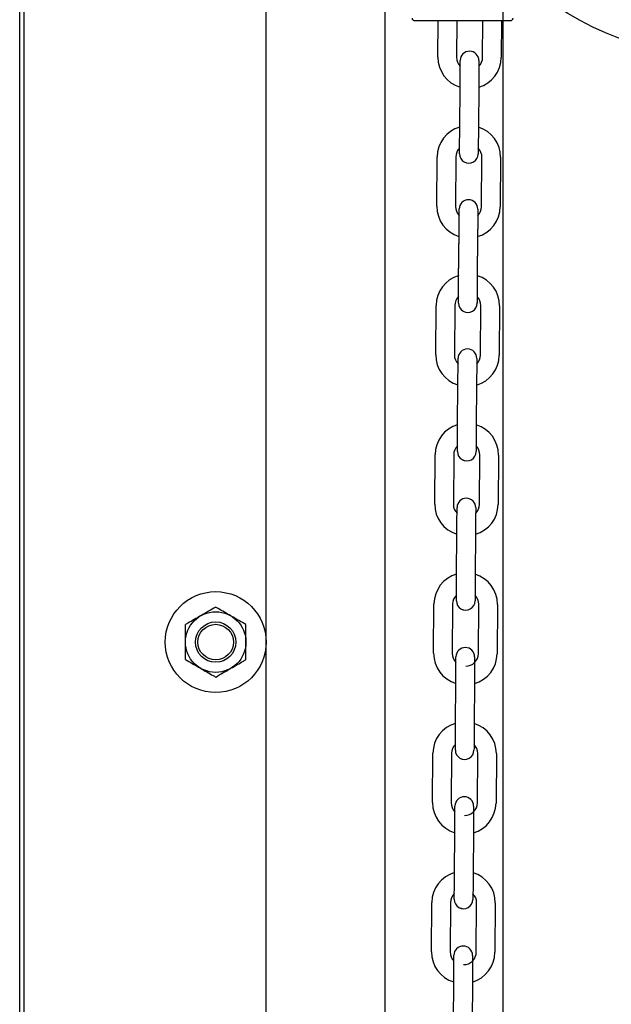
# Model space of a CAD drawing. Header units: inches. Extents: x 170 to 312, y 215 to 248.
# Tile 290 of 656: x 209.906 to 210.156, y 243.394 to 243.809. Entities that reach past the tile are written whole.
import ezdxf

# ---------------------------------------------------------------- set-up
doc = ezdxf.new("R2010")
doc.units = ezdxf.units.IN
doc.header["$LTSCALE"] = 0.25
doc.header["$MEASUREMENT"] = 0
doc.layers.add('ANNOTATIONS', color=1, linetype='Continuous')
doc.layers.add('MOTOR RH', color=7, linetype='Continuous')
doc.styles.add('ARIAL', font='arial.ttf', dxfattribs={"height": 0.09375})
doc.dimstyles.new('STANDARD$0', dxfattribs={"dimtxt": 0.09375, "dimasz": 0.09375, "dimexe": 0.03125, "dimexo": 0.046875, "dimgap": 0.09, "dimtad": 0, "dimtih": 1, "dimtoh": 1, "dimdec": 4, "dimzin": 0, "dimdsep": 46, "dimtxsty": 'ARIAL', "dimcen": 0.09, "dimadec": 0, "dimazin": 0, "dimtfac": 1, "dimtdec": 4, "dimtofl": 0, "dimtmove": 0, "dimatfit": 1, "dimfxl": 1, "dimtolj": 1, "dimtzin": 0, "dimarcsym": 0})

# ---------------------------------------------------------------- blocks, each defined once
blk = doc.blocks.new('*D26')
at = {"layer": 'ANNOTATIONS', "color": 0, "lineweight": -2, "transparency": 16777216}
for p, q in [((209.9529949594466, 244.1250466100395), (211.7989574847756, 244.1250466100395)), ((211.7677074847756, 244.0312966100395), (211.7677074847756, 242.3316655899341)), ((211.7677074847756, 240.1971744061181), (211.7677074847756, 241.8968054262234)), ((211.0371824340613, 240.1034244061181), (211.7989574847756, 240.1034244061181))]:
    blk.add_line(p, q, dxfattribs=at)
at = {"layer": 'ANNOTATIONS', "color": 0, "transparency": 16777216}
for points in [[(211.7520824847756, 244.0312966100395), (211.7833324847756, 244.0312966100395), (211.7677074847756, 244.1250466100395)], [(211.7520824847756, 240.1971744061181), (211.7833324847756, 240.1971744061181), (211.7677074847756, 240.1034244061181)]]:
    blk.add_solid(points, dxfattribs=at)
at = {"layer": 'defpoints', "color": 0, "transparency": 16777216}
for p in [(209.9061199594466, 244.1250466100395), (210.9903074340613, 240.1034244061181), (211.7677074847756, 240.1034244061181)]:
    blk.add_point(p, dxfattribs=at)
at = {"layer": 'ANNOTATIONS', "color": 0, "transparency": 16777216, "insert": (211.7677074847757, 242.1142355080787), "char_height": 0.09375, "attachment_point": 5, "style": 'ARIAL'}
blk.add_mtext('\\A1;OPENING\\PHEIGHT', dxfattribs=at)
blk = doc.blocks.new('*D27')
at = {"layer": 'ANNOTATIONS', "color": 0, "lineweight": -2, "transparency": 16777216}
for p, q in [((209.9529949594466, 244.961030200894), (212.4539461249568, 244.961030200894)), ((212.4226961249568, 244.867280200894), (212.4226961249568, 242.7496573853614)), ((212.4226961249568, 240.1971744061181), (212.4226961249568, 242.3147972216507)), ((211.9575265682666, 240.1034244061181), (212.4539461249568, 240.1034244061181))]:
    blk.add_line(p, q, dxfattribs=at)
at = {"layer": 'ANNOTATIONS', "color": 0, "transparency": 16777216}
for points in [[(212.4070711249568, 244.867280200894), (212.4383211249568, 244.867280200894), (212.4226961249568, 244.961030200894)], [(212.4070711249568, 240.1971744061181), (212.4383211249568, 240.1971744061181), (212.4226961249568, 240.1034244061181)]]:
    blk.add_solid(points, dxfattribs=at)
at = {"layer": 'defpoints', "color": 0, "transparency": 16777216}
for p in [(209.9061199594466, 244.961030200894), (211.9106515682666, 240.1034244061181), (212.4226961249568, 240.1034244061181)]:
    blk.add_point(p, dxfattribs=at)
at = {"layer": 'ANNOTATIONS', "color": 0, "transparency": 16777216, "insert": (212.4226961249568, 242.5322273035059), "char_height": 0.09375, "attachment_point": 5, "style": 'ARIAL'}
blk.add_mtext('\\A1;TOTAL\\PHEIGHT', dxfattribs=at)

msp = doc.modelspace()

# ---------------------------------------------------------------- linework, layer by layer
at = {"layer": 'MOTOR RH'}
for p, q in [((209.9061199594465, 240.1034244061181), (209.9061199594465, 245.6017793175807)), ((209.9079457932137, 240.1060974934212), (209.9079457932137, 244.9133880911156)), ((210.010137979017, 240.1060974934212), (210.010137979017, 244.9133880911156)), ((210.0601695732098, 244.6366176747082), (210.0601695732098, 240.1034244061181)), ((210.1102011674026, 240.1060974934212), (210.1102011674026, 244.2959772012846)), ((210.0826133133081, 243.7934884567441), (210.0827217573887, 243.8087725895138)), ((210.0905959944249, 243.8087725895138), (210.0904871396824, 243.7934326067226)), ((210.1015104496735, 243.7933542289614), (210.1016198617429, 243.8087725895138)), ((210.109494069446, 243.8087725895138), (210.1093843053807, 243.7932983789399)), ((210.0918384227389, 243.7619261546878), (210.091986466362, 243.7827915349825)), ((210.0998602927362, 243.782735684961), (210.0997122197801, 243.7618703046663)), ((210.0821663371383, 243.7304976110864), (210.0823144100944, 243.751363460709)), ((210.0901882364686, 243.7513076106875), (210.0900401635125, 243.7304417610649)), ((210.1010635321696, 243.7303638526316), (210.1012115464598, 243.7512292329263)), ((210.109085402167, 243.7511733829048), (210.1089373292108, 243.7303075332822)), ((210.0994769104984, 243.7291548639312), (210.0994789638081, 243.7289967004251)), ((210.091391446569, 243.6989353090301), (210.0915394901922, 243.7198011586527)), ((210.0913936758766, 243.6992516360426), (210.0915417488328, 243.7201170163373)), ((210.0994133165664, 243.7197453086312), (210.0992652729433, 243.6988794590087)), ((210.099415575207, 243.7200611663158), (210.0992675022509, 243.6991957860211)), ((210.0913301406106, 243.6902954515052), (210.0913450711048, 243.6923980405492)), ((210.0992310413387, 243.694055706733), (210.099218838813, 243.6923374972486)), ((210.0992423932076, 243.6956551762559), (210.0992287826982, 243.6937393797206)), ((210.0817216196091, 243.667823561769), (210.0818696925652, 243.6886889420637)), ((210.0897434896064, 243.6886330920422), (210.0895954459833, 243.6677677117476)), ((210.099197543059, 243.6897857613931), (210.0992018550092, 243.6899439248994)), ((210.099197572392, 243.6897857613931), (210.0992018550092, 243.6899439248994)), ((210.1006187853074, 243.6676893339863), (210.1007668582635, 243.688554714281)), ((210.1086406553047, 243.6884988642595), (210.1084925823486, 243.6676334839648)), ((210.0909476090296, 243.6362532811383), (210.0910956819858, 243.6571186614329)), ((210.098969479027, 243.6570628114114), (210.0988214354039, 243.6361974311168)), ((210.0812755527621, 243.6048247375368), (210.0814236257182, 243.6256905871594)), ((210.0892974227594, 243.6256347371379), (210.0891493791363, 243.6047688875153)), ((210.1001726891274, 243.604690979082), (210.1003207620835, 243.6255563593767)), ((210.1081946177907, 243.6255005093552), (210.1080465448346, 243.6046351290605)), ((210.0905015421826, 243.573254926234), (210.0906496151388, 243.5941203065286)), ((210.09852341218, 243.5940644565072), (210.0983753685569, 243.5731990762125)), ((210.0808294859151, 243.5418263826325), (210.0809775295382, 243.5626922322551)), ((210.0888513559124, 243.5626363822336), (210.0887033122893, 243.5417705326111)), ((210.0997266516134, 243.5416926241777), (210.0998747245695, 243.5625580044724)), ((210.1077485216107, 243.5625021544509), (210.1076004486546, 243.5416367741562)), ((210.0900554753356, 243.5102561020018), (210.0902035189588, 243.5311219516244)), ((210.098077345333, 243.5310661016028), (210.0979293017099, 243.5102002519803)), ((210.0803834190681, 243.4788280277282), (210.0805314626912, 243.4996938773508)), ((210.0884052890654, 243.4996380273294), (210.0882572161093, 243.4787721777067)), ((210.0992805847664, 243.4786937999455), (210.0994286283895, 243.4995596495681)), ((210.1073024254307, 243.4995037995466), (210.1071544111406, 243.478637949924)), ((210.0896094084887, 243.4472577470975), (210.0897574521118, 243.46812359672)), ((210.097631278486, 243.4680677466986), (210.0974832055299, 243.447201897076)), ((210.0799373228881, 243.4158296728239), (210.0800853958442, 243.4366955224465)), ((210.0879592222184, 243.4366392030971), (210.0878111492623, 243.4157738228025)), ((210.0988344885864, 243.4156954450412), (210.0989825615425, 243.4365612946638)), ((210.1068563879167, 243.4365054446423), (210.1067083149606, 243.4156395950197)), ((210.0891633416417, 243.3842593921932), (210.0893113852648, 243.4051252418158)), ((210.097185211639, 243.4050693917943), (210.0970371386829, 243.3842035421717))]:
    msp.add_line(p, q, dxfattribs=at)
at = {"layer": 'MOTOR RH', "flags": 128}
for points in [[(210.0920351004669, 243.7896451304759), (210.0920410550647, 243.7904842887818), (210.0920471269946, 243.7913389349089), (210.0920508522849, 243.7918655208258), (210.0920521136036, 243.7920433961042)], [(210.0999259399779, 243.7919875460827), (210.0999246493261, 243.7918096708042), (210.0999209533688, 243.7912830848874), (210.0999148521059, 243.7904284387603), (210.0999089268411, 243.7895892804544)], [(210.091986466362, 243.7827915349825), (210.0919992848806, 243.7845965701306), (210.0920116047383, 243.7863321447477), (210.0920229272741, 243.7879316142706), (210.0920329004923, 243.7893334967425), (210.0920410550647, 243.7904842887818)], [(210.0999148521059, 243.7904284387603), (210.0999066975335, 243.7892776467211), (210.0998967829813, 243.7878757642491), (210.0998854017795, 243.7862762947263), (210.0998730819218, 243.7845407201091), (210.0998602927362, 243.782735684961)], [(210.0917727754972, 243.7526742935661), (210.091774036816, 243.7528521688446), (210.0917777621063, 243.7533782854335), (210.0917838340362, 243.7542334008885), (210.0917919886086, 243.7553841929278), (210.0918019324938, 243.7567860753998), (210.0918132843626, 243.7583855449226), (210.0918256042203, 243.7601211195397), (210.0918384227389, 243.7619261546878)], [(210.0997122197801, 243.7618703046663), (210.0996994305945, 243.7600652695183), (210.0996871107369, 243.7583296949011), (210.099675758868, 243.7567302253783), (210.0996658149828, 243.7553283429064), (210.0996576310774, 243.754177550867), (210.0996515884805, 243.7533224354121), (210.0996478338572, 243.7527963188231), (210.0996465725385, 243.7526184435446)], [(210.0996466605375, 243.7526339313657), (210.0996465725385, 243.7526184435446), (210.099643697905, 243.7524926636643)], [(210.0915417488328, 243.7201170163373), (210.0915523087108, 243.7216057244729), (210.0915646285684, 243.7233412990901), (210.0915759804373, 243.7249412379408), (210.09158815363, 243.7266589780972)], [(210.0915859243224, 243.7263431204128), (210.0915940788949, 243.7274934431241)], [(210.091588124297, 243.7266547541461), (210.0915940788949, 243.7274934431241), (210.0916024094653, 243.7286648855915)], [(210.09158815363, 243.7266589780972), (210.0915963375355, 243.7278097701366)], [(210.0916001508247, 243.7283485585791), (210.0916038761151, 243.7288751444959), (210.0916051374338, 243.7290525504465)], [(210.0916024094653, 243.7286648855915), (210.0916061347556, 243.7291910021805), (210.0916073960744, 243.729368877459)], [(210.0994679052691, 243.7274375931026), (210.0994597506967, 243.7262872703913), (210.0994498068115, 243.7248849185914)], [(210.0994701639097, 243.727753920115), (210.0994619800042, 243.7266031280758), (210.0994520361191, 243.7252012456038)], [(210.0994789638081, 243.7289967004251), (210.0994777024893, 243.7288192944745), (210.099473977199, 243.7282927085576), (210.0994679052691, 243.7274375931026), (210.0994619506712, 243.7265984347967)], [(210.0994619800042, 243.7266031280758), (210.0994619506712, 243.7265984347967)], [(210.0994812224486, 243.7293130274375), (210.0994799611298, 243.729135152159), (210.0994762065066, 243.7286090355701), (210.0994701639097, 243.727753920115)], [(210.0915417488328, 243.7201170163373), (210.0915545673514, 243.7219220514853), (210.091566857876, 243.7236576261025), (210.0915782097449, 243.7252570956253)], [(210.0994520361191, 243.7252012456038), (210.0994384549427, 243.7232854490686), (210.099426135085, 243.7215498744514), (210.099415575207, 243.7200611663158)], [(210.0994406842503, 243.723601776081), (210.0994283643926, 243.7218662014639), (210.099415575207, 243.7200611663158)], [(210.0913663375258, 243.6953946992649), (210.0913786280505, 243.6971302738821), (210.091391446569, 243.6989353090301)], [(210.0913685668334, 243.6957110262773), (210.091380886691, 243.6974466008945), (210.091391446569, 243.6989353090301)], [(210.0992652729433, 243.6988794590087), (210.0992524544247, 243.6970744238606), (210.099240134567, 243.6953388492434)], [(210.0992652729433, 243.6988794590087), (210.0992547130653, 243.697390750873), (210.0992423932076, 243.6956551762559)], [(210.091328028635, 243.6899997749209), (210.0913292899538, 243.6901776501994), (210.0913330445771, 243.6907042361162), (210.0913391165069, 243.6915588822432), (210.0913472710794, 243.6927096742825), (210.0913572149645, 243.6941115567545)], [(210.0913368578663, 243.6912430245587), (210.0913450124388, 243.6923933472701), (210.0913549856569, 243.6937952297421), (210.0913685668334, 243.6957110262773)], [(210.0913450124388, 243.6923933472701), (210.0913450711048, 243.6923980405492)], [(210.099218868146, 243.6923421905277), (210.099218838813, 243.6923374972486), (210.0992106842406, 243.6911871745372), (210.0992046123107, 243.6903320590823), (210.0992018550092, 243.6899439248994)], [(210.099218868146, 243.6923421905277), (210.0992129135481, 243.6915030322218), (210.0992068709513, 243.6906483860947), (210.099203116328, 243.6901218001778), (210.0992018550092, 243.6899439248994)], [(210.0992210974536, 243.6926538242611), (210.0992129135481, 243.6915030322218)], [(210.0913257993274, 243.6896834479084), (210.0913270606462, 243.6898613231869), (210.0913307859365, 243.6903879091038), (210.0913368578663, 243.6912430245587)], [(210.0992046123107, 243.6903320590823), (210.0992008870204, 243.6898054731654), (210.0991996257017, 243.689627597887)], [(210.0910956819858, 243.6571186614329), (210.0911084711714, 243.658923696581), (210.091120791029, 243.6606592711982), (210.0911321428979, 243.662258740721), (210.091142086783, 243.663660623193), (210.0911502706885, 243.6648114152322)], [(210.0911443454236, 243.663979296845), (210.0911502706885, 243.6648114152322), (210.0911563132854, 243.6656660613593), (210.0911600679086, 243.6661926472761), (210.0911613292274, 243.6663705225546)], [(210.0990240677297, 243.6647555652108), (210.0990159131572, 243.6636047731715), (210.0990059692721, 243.6622028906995), (210.0989946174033, 243.6606034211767), (210.0989822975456, 243.6588678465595), (210.098969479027, 243.6570628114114)], [(210.0990351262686, 243.6663146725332), (210.0990338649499, 243.6661367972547), (210.0990301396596, 243.6656102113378), (210.0990240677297, 243.6647555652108), (210.0990181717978, 243.6639253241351)], [(210.0908930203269, 243.6285605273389), (210.0909012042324, 243.6297113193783), (210.0909111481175, 243.6311132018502), (210.0909224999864, 243.632712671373), (210.0909348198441, 243.6344482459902), (210.0909476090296, 243.6362532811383)], [(210.0988214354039, 243.6361974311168), (210.0988086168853, 243.6343923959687), (210.0987963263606, 243.6326568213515), (210.0987849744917, 243.6310573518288), (210.0987750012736, 243.6296554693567), (210.0987668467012, 243.6285046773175)], [(210.090881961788, 243.6270014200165), (210.0908832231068, 243.627179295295), (210.0908869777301, 243.6277058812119), (210.0908930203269, 243.6285605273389), (210.0908989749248, 243.6293996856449)], [(210.098772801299, 243.6293438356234), (210.0987668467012, 243.6285046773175), (210.0987607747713, 243.6276500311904), (210.098757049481, 243.6271234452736), (210.0987557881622, 243.6269455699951)], [(210.0927798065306, 243.623605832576), (210.0932864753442, 243.6233467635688), (210.0947909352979, 243.6230365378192)], [(210.0906496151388, 243.5941203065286), (210.0906624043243, 243.5959253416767), (210.090674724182, 243.5976609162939), (210.0906860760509, 243.5992603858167), (210.090696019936, 243.6006622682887), (210.0907041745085, 243.601813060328)], [(210.0906982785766, 243.6009809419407), (210.0907041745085, 243.601813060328), (210.0907102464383, 243.602667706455), (210.0907140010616, 243.6031942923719), (210.0907152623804, 243.6033721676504)], [(210.0985780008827, 243.6017572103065), (210.0985698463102, 243.6006064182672), (210.0985599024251, 243.5992045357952), (210.0985485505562, 243.5976050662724), (210.0985362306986, 243.5958694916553), (210.09852341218, 243.5940644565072)], [(210.0985890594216, 243.6033163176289), (210.0985877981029, 243.6031384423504), (210.0985840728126, 243.6026118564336), (210.0985780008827, 243.6017572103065), (210.0985721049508, 243.6009269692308)], [(210.0904469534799, 243.5655621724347), (210.0904551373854, 243.5667129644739), (210.0904650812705, 243.5681148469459), (210.0904764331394, 243.5697143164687), (210.0904887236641, 243.5714498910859), (210.0905015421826, 243.573254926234)], [(210.0983753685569, 243.5731990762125), (210.0983625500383, 243.5713940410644), (210.0983502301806, 243.5696584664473), (210.0983388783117, 243.5680589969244), (210.0983289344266, 243.5666571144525), (210.0983207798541, 243.5655063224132)], [(210.090435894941, 243.5640030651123), (210.0904371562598, 243.5641809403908), (210.0904408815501, 243.5647070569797), (210.0904469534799, 243.5655621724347), (210.0904529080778, 243.5664013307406)], [(210.098326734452, 243.5663454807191), (210.0983207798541, 243.5655063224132), (210.0983147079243, 243.5646512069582), (210.098310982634, 243.5641250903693), (210.0983097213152, 243.5639472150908)], [(210.0923337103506, 243.5606074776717), (210.0928404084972, 243.5603484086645), (210.0943448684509, 243.5600381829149)], [(210.0902035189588, 243.5311219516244), (210.0902163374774, 243.5329269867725), (210.090228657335, 243.5346625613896), (210.0902400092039, 243.5362620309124), (210.090249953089, 243.5376639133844), (210.0902581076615, 243.5388147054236)], [(210.0902522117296, 243.5379825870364), (210.0902581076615, 243.5388147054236), (210.0902641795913, 243.5396693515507), (210.0902679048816, 243.5401959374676), (210.0902691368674, 243.5403658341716)], [(210.0902679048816, 243.5401959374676), (210.0902691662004, 243.5403738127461)], [(210.0981429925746, 243.5403179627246), (210.0981417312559, 243.5401400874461), (210.0981380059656, 243.5396135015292), (210.0981319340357, 243.5387583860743), (210.0981237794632, 243.5376080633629), (210.0981138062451, 243.5362061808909), (210.0981024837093, 243.5346067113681), (210.0980901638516, 243.5328711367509), (210.098077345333, 243.5310661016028)], [(210.0900008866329, 243.5025638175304), (210.0900090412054, 243.5037141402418), (210.0900190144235, 243.5051164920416), (210.0900303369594, 243.5067159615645), (210.090042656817, 243.5084515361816), (210.0900554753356, 243.5102561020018)], [(210.0979293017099, 243.5102002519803), (210.0979164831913, 243.5083956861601), (210.0979041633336, 243.5066601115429), (210.0978928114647, 243.5050606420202), (210.0978828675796, 243.5036582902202), (210.0978747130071, 243.5025079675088)], [(210.089989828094, 243.501004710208), (210.0899910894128, 243.5011825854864)], [(210.089989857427, 243.5010112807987), (210.0899910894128, 243.5011825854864), (210.0899948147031, 243.5017087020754), (210.0900008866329, 243.5025638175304), (210.0900068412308, 243.5034029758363)], [(210.097880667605, 243.5033471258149), (210.0978747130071, 243.5025079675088), (210.0978686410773, 243.5016528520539), (210.097864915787, 243.5011262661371), (210.0978636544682, 243.5009488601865)], [(210.0918876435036, 243.4976086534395), (210.0923943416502, 243.4973500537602), (210.0938988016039, 243.4970398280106)], [(210.0898061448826, 243.4749837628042), (210.0898120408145, 243.4758158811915), (210.0898181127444, 243.4766709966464), (210.0898218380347, 243.4771975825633), (210.0898230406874, 243.4773674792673)], [(210.0898218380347, 243.4771975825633), (210.0898230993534, 243.4773754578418)], [(210.0976969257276, 243.4773196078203), (210.0976956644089, 243.4771417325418), (210.0976919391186, 243.476615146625), (210.0976858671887, 243.47576003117), (210.0976776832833, 243.4746097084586), (210.0976677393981, 243.4732078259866), (210.0976563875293, 243.4716083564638), (210.0976440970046, 243.4698727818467), (210.097631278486, 243.4680677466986)], [(210.0897574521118, 243.46812359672), (210.0897702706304, 243.4699286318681), (210.089782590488, 243.4716642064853), (210.0897939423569, 243.4732636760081), (210.089803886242, 243.4746655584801), (210.0898120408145, 243.4758158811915)], [(210.0895548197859, 243.439565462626), (210.0895629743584, 243.4407157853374), (210.0895729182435, 243.4421181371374), (210.0895842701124, 243.4437176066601), (210.0895965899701, 243.4454531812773), (210.0896094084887, 243.4472577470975)], [(210.0974832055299, 243.447201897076), (210.0974704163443, 243.4453973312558), (210.0974580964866, 243.4436617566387), (210.0974467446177, 243.4420618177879), (210.0974368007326, 243.440659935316), (210.0974286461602, 243.4395096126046)], [(210.089543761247, 243.4380063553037), (210.0895450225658, 243.4381837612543), (210.0895487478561, 243.4387103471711), (210.0895548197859, 243.439565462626), (210.0895607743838, 243.440404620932)], [(210.097434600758, 243.4403483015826), (210.0974286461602, 243.4395096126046), (210.0974225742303, 243.4386544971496), (210.097418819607, 243.4381279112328), (210.0974175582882, 243.4379505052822)], [(210.0914415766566, 243.4346102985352), (210.0919482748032, 243.4343516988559), (210.0934527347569, 243.4340414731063)], [(210.0893600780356, 243.4119854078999), (210.0893659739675, 243.4128175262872), (210.0893720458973, 243.4136726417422), (210.0893757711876, 243.414199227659), (210.0893769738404, 243.414369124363)], [(210.0893757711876, 243.414199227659), (210.0893770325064, 243.4143766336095)], [(210.0972508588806, 243.4143207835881), (210.0972495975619, 243.4141433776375), (210.0972458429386, 243.4136167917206), (210.0972398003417, 243.4127616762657), (210.0972316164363, 243.4116113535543), (210.0972216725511, 243.4102090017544), (210.0972103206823, 243.4086095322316), (210.0971980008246, 243.4068739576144), (210.097185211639, 243.4050693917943)], [(210.0893113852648, 243.4051252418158), (210.0893242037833, 243.4069298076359), (210.089336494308, 243.4086653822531), (210.0893478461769, 243.4102648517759), (210.089357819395, 243.4116672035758), (210.0893659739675, 243.4128175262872)]]:
    msp.add_lwpolyline(points, dxfattribs=at)
at = {"layer": 'MOTOR RH'}
for centre, radius in [((210.201301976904, 243.9170401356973), 0.1230314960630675), ((209.9888479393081, 243.5465677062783), 0.02129003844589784), ((209.9888479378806, 243.5465677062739), 0.01277402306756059), ((209.9888479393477, 243.5465677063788), 0.008516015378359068), ((209.9888479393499, 243.5465677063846), 0.007502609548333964)]:
    msp.add_circle(centre, radius, dxfattribs=at)
for centre, radius, start, end in [((210.0959890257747, 243.7920153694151), 0.003937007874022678, 359.5934504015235, 179.5934313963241), ((210.0958019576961, 243.7933946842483), 0.01318897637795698, 179.5934504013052, 253.11933851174), ((210.0958019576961, 243.7933946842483), 0.00531496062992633, 179.5934503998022, 224.8685372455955), ((210.0961956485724, 243.793391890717), 0.01318897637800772, 286.0675622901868, 359.5934504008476), ((210.0961956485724, 243.793391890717), 0.00531496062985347, 314.3183635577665, 359.5934504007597), ((210.0955030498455, 243.7512697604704), 0.01318897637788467, 106.0675622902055, 179.5934504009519), ((210.0958967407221, 243.7512669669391), 0.01318897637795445, 359.5934504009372, 73.11933851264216), ((210.0955030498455, 243.7512697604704), 0.005314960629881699, 134.3183635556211, 179.5934504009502), ((210.0958967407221, 243.7512669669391), 0.005314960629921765, 359.5934504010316, 44.86853724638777), ((210.0957096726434, 243.7526462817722), 0.003937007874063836, 179.5934504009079, 359.5934688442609), ((210.0953549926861, 243.7304041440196), 0.01318897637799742, 179.5934504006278, 253.119338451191), ((210.0953549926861, 243.7304041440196), 0.005314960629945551, 179.5934504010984, 224.8689843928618), ((210.0955443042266, 243.7293410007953), 0.003937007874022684, 359.5934504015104, 179.5934313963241), ((210.0957486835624, 243.7304013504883), 0.01318897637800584, 286.0675622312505, 359.5934504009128), ((210.0957486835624, 243.7304013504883), 0.00531496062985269, 314.3191798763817, 359.5934504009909), ((210.0950583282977, 243.6885953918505), 0.01318897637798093, 106.0675622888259, 179.5934504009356), ((210.095452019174, 243.6885925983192), 0.01318897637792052, 359.5934504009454, 73.11933850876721), ((210.0950583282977, 243.6885953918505), 0.005314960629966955, 134.3183635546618, 179.5934504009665), ((210.095452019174, 243.6885925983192), 0.005314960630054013, 359.5934504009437, 44.86814698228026), ((210.0952627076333, 243.6896557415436), 0.003937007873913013, 179.5934504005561, 359.5934688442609), ((210.094910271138, 243.6677297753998), 0.01318897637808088, 179.5934504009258, 253.123635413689), ((210.094910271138, 243.6677297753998), 0.005314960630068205, 179.5934504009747, 224.883998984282), ((210.0950982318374, 243.666342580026), 0.003937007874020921, 359.5934504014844, 179.5934313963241), ((210.0953039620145, 243.6677269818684), 0.01318897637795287, 286.0718592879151, 359.5934504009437), ((210.0953039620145, 243.6677269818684), 0.005314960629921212, 314.3333685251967, 359.5934504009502), ((210.0946122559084, 243.6255969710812), 0.01318897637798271, 106.0675622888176, 179.5934504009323), ((210.0950059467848, 243.6255941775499), 0.01318897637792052, 359.5934504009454, 73.11933850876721), ((210.0946122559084, 243.6255969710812), 0.005314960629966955, 134.318363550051, 179.5934504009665), ((210.0948188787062, 243.6269734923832), 0.003937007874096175, 179.5934504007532, 359.5934688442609), ((210.0950059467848, 243.6255941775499), 0.005314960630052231, 359.5934504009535, 44.86776174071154), ((210.0944641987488, 243.6047313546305), 0.01318897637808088, 179.5934504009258, 253.123635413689), ((210.0946521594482, 243.6033441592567), 0.003937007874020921, 359.5934504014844, 179.5934313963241), ((210.0944641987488, 243.6047313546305), 0.005314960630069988, 179.5934504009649, 224.8829269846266), ((210.0948578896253, 243.6047285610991), 0.01318897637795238, 286.0718592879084, 359.5934504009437), ((210.0948578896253, 243.6047285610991), 0.005314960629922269, 314.3327568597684, 359.5934504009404), ((210.0941661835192, 243.5625985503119), 0.01318897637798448, 106.0675622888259, 179.5934504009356), ((210.0945598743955, 243.5625957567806), 0.01318897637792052, 359.5934504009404, 73.11933850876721), ((210.0941661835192, 243.5625985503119), 0.005314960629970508, 134.3176145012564, 179.5934504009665), ((210.094372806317, 243.5639750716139), 0.003937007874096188, 179.5934504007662, 359.5934688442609), ((210.0945598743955, 243.5625957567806), 0.005314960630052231, 359.5934504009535, 44.86819495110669), ((210.0942060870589, 243.5403457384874), 0.003937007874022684, 359.5934504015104, 179.5934313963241), ((210.0940181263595, 243.5417329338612), 0.01318897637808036, 179.5934504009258, 253.1236354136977), ((210.0940181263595, 243.5417329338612), 0.005314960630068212, 179.5934504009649, 224.8835738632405), ((210.0944118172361, 243.5417301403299), 0.005314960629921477, 269.5934503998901, 359.5934504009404), ((210.0944118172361, 243.5417301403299), 0.01318897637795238, 286.0718592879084, 359.5934504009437), ((210.09372011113, 243.4996001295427), 0.01318897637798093, 106.0675622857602, 179.5934504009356), ((210.0941138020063, 243.4995973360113), 0.01318897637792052, 359.5934504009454, 73.11933850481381), ((210.09372011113, 243.4996001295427), 0.005314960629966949, 134.3178578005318, 179.5934504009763), ((210.0939267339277, 243.5009766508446), 0.003937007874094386, 179.5934504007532, 359.5934688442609), ((210.0941138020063, 243.4995973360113), 0.005314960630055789, 359.5934504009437, 44.86741456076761), ((210.0937600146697, 243.4773473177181), 0.003937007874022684, 359.5934504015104, 179.5934313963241), ((210.0935720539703, 243.4787345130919), 0.01318897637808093, 179.5934504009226, 253.1236354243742), ((210.0935720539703, 243.4787345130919), 0.005314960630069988, 179.5934504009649, 224.8829269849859), ((210.0939657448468, 243.4787317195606), 0.005314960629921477, 269.5934503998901, 359.5934504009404), ((210.0939657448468, 243.4787317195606), 0.01318897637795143, 286.0718592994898, 359.5934504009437), ((210.0932740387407, 243.4366017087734), 0.01318897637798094, 106.0675622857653, 179.5934504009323), ((210.093667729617, 243.436598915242), 0.01318897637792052, 359.5934504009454, 73.1193385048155), ((210.0932740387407, 243.4366017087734), 0.005314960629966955, 134.3177708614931, 179.5934504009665), ((210.093667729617, 243.436598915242), 0.005314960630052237, 359.5934504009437, 44.86853724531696), ((210.0934806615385, 243.4379782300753), 0.003937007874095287, 179.5934504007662, 359.5934688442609), ((210.0933139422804, 243.4143488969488), 0.003937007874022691, 359.5934504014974, 179.5934313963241), ((210.0931259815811, 243.4157360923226), 0.01318897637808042, 179.5934504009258, 253.123635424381), ((210.0931259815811, 243.4157360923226), 0.005314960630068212, 179.5934504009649, 224.8833636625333), ((210.0935196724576, 243.4157332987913), 0.005314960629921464, 269.5934503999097, 359.5934504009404), ((210.0935196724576, 243.4157332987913), 0.01318897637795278, 286.0718592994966, 359.5934504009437)]:
    msp.add_arc(centre, radius, start, end, dxfattribs=at)
for points, knots in [([(210.0728571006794, 243.8087725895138), (210.07275779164, 243.8087812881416), (210.072551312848, 243.808799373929), (210.0722641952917, 243.8089495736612), (210.0720233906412, 243.8091959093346), (210.0718730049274, 243.8095222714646), (210.0718777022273, 243.8097612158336), (210.0718799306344, 243.8098745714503)], [0, 0, 0, 0, 0.1792552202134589, 0.3726992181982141, 0.571118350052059, 0.7965378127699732, 0.9999999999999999, 0.9999999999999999, 0.9999999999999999, 0.9999999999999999]), ([(210.113211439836, 243.8087725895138), (210.1131363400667, 243.8087725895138), (210.1129861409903, 243.8087725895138), (210.1117863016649, 243.8087725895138), (210.1099216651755, 243.8087725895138), (210.1073929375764, 243.8087725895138), (210.1043165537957, 243.8087725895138), (210.1008054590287, 243.8087725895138), (210.0969960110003, 243.8087725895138), (210.0930342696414, 243.8087725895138), (210.0890725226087, 243.8087725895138), (210.0852630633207, 243.8087725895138), (210.0817519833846, 243.8087725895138), (210.0786755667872, 243.8087725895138), (210.0761468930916, 243.8087725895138), (210.074282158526, 243.8087725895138), (210.0730823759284, 243.8087725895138), (210.0729321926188, 243.8087725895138), (210.0728571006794, 243.8087725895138)], [0, 0, 0, 0, 0.06250005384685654, 0.1249997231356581, 0.1874998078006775, 0.2499998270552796, 0.3124998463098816, 0.3750003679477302, 0.4374997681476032, 0.4999998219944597, 0.5624998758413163, 0.6249997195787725, 0.6874998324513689, 0.7500002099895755, 0.8124999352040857, 0.8750004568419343, 0.9374999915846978, 1, 1, 1, 1]), ([(210.114188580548, 243.8098745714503), (210.1141919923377, 243.8097794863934), (210.1141991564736, 243.8095798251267), (210.1140930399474, 243.809282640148), (210.1138839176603, 243.8090098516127), (210.1135750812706, 243.8088106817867), (210.1133294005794, 243.8087849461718), (210.113211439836, 243.8087725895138)], [0, 0, 0, 0, 0.1712353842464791, 0.3595630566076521, 0.5571028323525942, 0.7873480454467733, 0.9999999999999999, 0.9999999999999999, 0.9999999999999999, 0.9999999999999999]), ([(209.9888479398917, 243.5613179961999), (209.9878548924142, 243.5607444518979), (209.9858326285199, 243.5595764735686), (209.9836232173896, 243.5583025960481), (209.9824909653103, 243.5576477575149), (209.9824609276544, 243.5576303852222)], [0, 0, 0, 0, 0.4843396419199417, 0.9863199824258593, 1, 1, 1, 1]), ([(209.9952349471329, 243.5576303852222), (209.9943409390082, 243.5581464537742), (209.9925205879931, 243.559197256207), (209.9904040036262, 243.5604193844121), (209.9891986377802, 243.5611154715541), (209.9888479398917, 243.5613179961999)], [0, 0, 0, 0, 0.4062824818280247, 0.8272595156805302, 1, 1, 1, 1]), ([(209.9952349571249, 243.5576303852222), (209.9943409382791, 243.5581464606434), (209.9925205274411, 243.5591972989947), (209.9904040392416, 243.5604193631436), (209.9891986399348, 243.5611154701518), (209.9888479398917, 243.5613179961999)], [0, 0, 0, 0, 0.4062747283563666, 0.8272609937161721, 1, 1, 1, 1]), ([(209.9824609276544, 243.5576303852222), (209.9815669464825, 243.5571141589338), (209.9797467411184, 243.5560630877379), (209.9776299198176, 243.5548413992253), (209.9764246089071, 243.5541453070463), (209.9760739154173, 243.5539427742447)], [0, 0, 0, 0, 0.4063028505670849, 0.8272597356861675, 1, 1, 1, 1]), ([(210.0016219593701, 243.5539427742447), (210.0006289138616, 243.5545163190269), (209.9986066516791, 243.5556842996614), (209.9963972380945, 243.5569581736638), (209.9952649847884, 243.5576130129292), (209.9952349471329, 243.5576303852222)], [0, 0, 0, 0, 0.4843390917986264, 0.9863199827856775, 1, 1, 1, 1]), ([(210.0016219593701, 243.5539427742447), (210.0006289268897, 243.5545163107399), (209.9986067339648, 243.5556842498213), (209.9963972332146, 243.556958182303), (209.9952649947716, 243.5576130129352), (209.9952349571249, 243.5576303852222)], [0, 0, 0, 0, 0.4843493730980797, 0.9863200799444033, 1, 1, 1, 1]), ([(209.9760739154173, 243.5465675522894), (209.9760739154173, 243.546736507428), (209.9760739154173, 243.5478416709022), (209.9760739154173, 243.5499041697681), (209.9760739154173, 243.5521827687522), (209.9760739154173, 243.5535077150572), (209.9760739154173, 243.5539427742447)], [0, 0, 0, 0, 0.06654496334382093, 0.4352815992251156, 0.8145691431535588, 1, 1, 1, 1]), ([(210.0016219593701, 243.5465675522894), (210.0016219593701, 243.546736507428), (210.0016219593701, 243.5478416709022), (210.0016219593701, 243.5499041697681), (210.0016219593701, 243.5521827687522), (210.0016219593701, 243.5535077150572), (210.0016219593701, 243.5539427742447)], [0, 0, 0, 0, 0.06654496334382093, 0.4352815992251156, 0.8145691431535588, 1, 1, 1, 1]), ([(209.9760739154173, 243.5391926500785), (209.9760739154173, 243.5398170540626), (209.9760739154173, 243.5412943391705), (209.9760739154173, 243.5437562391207), (209.9760739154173, 243.5456225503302), (209.9760739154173, 243.5465675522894)], [0, 0, 0, 0, 0.2654666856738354, 0.6280709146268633, 0.9999999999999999, 0.9999999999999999, 0.9999999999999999, 0.9999999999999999]), ([(210.0016219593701, 243.5391926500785), (210.0016219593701, 243.5398170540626), (210.0016219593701, 243.5412943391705), (210.0016219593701, 243.5437562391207), (210.0016219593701, 243.5456225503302), (210.0016219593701, 243.5465675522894)], [0, 0, 0, 0, 0.2654666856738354, 0.6280709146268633, 0.9999999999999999, 0.9999999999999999, 0.9999999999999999, 0.9999999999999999]), ([(210.0016219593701, 243.5391926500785), (210.0016219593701, 243.5398170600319), (210.0016219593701, 243.5412943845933), (210.0016219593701, 243.5437561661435), (210.0016219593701, 243.5456225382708), (210.0016219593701, 243.5465675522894)], [0, 0, 0, 0, 0.2654648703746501, 0.6280773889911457, 1, 1, 1, 1]), ([(209.9760739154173, 243.5391926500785), (209.9770669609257, 243.5386191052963), (209.9790892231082, 243.5374511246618), (209.9812986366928, 243.5361772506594), (209.982430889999, 243.535522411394), (209.9824609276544, 243.5355050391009)], [0, 0, 0, 0, 0.4843390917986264, 0.9863199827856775, 1, 1, 1, 1]), ([(209.9952349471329, 243.5355050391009), (209.9961289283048, 243.5360212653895), (209.9979491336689, 243.5370723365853), (210.0000659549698, 243.5382940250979), (210.0012712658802, 243.5389901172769), (210.0016219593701, 243.5391926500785)], [0, 0, 0, 0, 0.4063028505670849, 0.8272597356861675, 1, 1, 1, 1]), ([(209.9952349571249, 243.5355050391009), (209.9961289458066, 243.5360212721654), (209.9979492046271, 243.5370723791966), (210.0000659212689, 243.5382940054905), (210.0012712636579, 243.538990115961), (210.0016219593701, 243.5391926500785)], [0, 0, 0, 0, 0.4062948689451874, 0.8272608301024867, 0.9999999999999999, 0.9999999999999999, 0.9999999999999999, 0.9999999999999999]), ([(209.9824609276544, 243.5355050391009), (209.9833549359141, 243.5349889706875), (209.9851752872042, 243.5339381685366), (209.9872918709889, 243.5327160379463), (209.9884972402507, 243.5320199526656), (209.9888479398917, 243.5318174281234)], [0, 0, 0, 0, 0.4062822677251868, 0.8272590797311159, 1, 1, 1, 1]), ([(209.9888479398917, 243.5318174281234), (209.9898409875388, 243.5323909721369), (209.991863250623, 243.5335589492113), (209.9940726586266, 243.534832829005), (209.9952049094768, 243.5354876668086), (209.9952349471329, 243.5355050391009)], [0, 0, 0, 0, 0.4843399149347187, 0.9863199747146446, 1, 1, 1, 1]), ([(209.9888479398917, 243.5318174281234), (209.9898409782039, 243.5323909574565), (209.9918631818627, 243.5335588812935), (209.9940726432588, 243.5348328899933), (209.995204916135, 243.5354876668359), (209.9952349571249, 243.5355050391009)], [0, 0, 0, 0, 0.4843490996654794, 0.9863189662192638, 1, 1, 1, 1])]:
    msp.add_open_spline(points, degree=3, knots=knots, dxfattribs=at)

# ---------------------------------------------------------------- dimensions: what is measured, and where the dimension line sits
at = {"layer": 'ANNOTATIONS'}
for base, p1, p2, text, picture, middle in [((212.4226961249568, 240.1034244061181), (209.9061199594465, 244.9610302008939), (211.9106515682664, 240.1034244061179), 'TOTAL\\PHEIGHT', '*D27', (212.4226961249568, 242.5322273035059)), ((211.7677074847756, 240.1034244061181), (209.9061199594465, 244.1250466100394), (210.9903074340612, 240.103424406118), 'OPENING\\PHEIGHT', '*D26', (211.7677074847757, 242.1142355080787))]:
    dim = msp.add_linear_dim(base=base, p1=p1, p2=p2, angle=90, text=text, dimstyle='STANDARD$0', dxfattribs=at)
    dim.commit()
    dim.dimension.update_dxf_attribs({"geometry": picture, "text_midpoint": middle})

doc.saveas('drawing.dxf')
